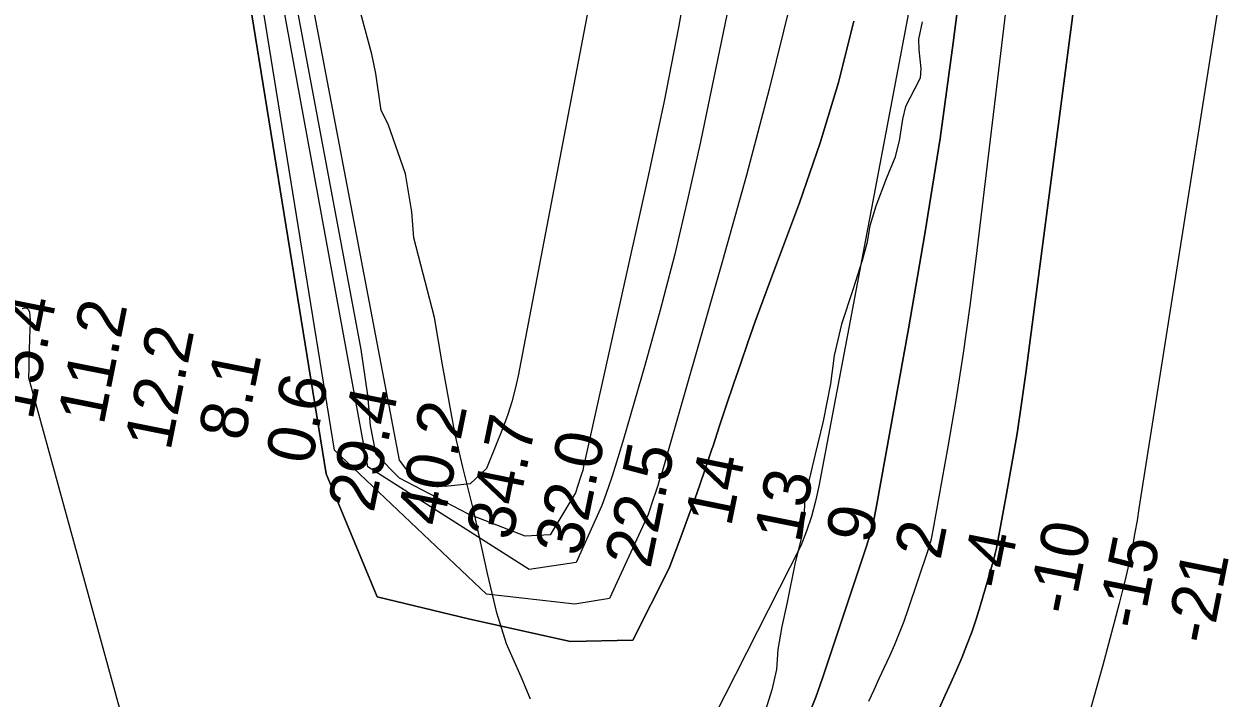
# Model space of a CAD drawing. Extents: x 3172297 to 3210190, y 958463 to 983887.
# Drawn here: x 3198976 to 3200657, y 974367 to 975323 of the extents above; entities that cross this region are included whole.
import ezdxf

# ---------------------------------------------------------------- set-up
doc = ezdxf.new("R2010")
doc.units = 0
for name, color, linetype in [('V-RIVR-EDGE', 7, 'Continuous'), ('V-RIVR-RANG', 7, 'Continuous'), ('V-TOPO-DPTH', 7, 'Continuous'), ('V-TOPO-MINR', 7, 'Continuous'), ('V-TOPO-WATR', 7, 'Continuous')]:
    doc.layers.add(name, color=color, linetype=linetype)

msp = doc.modelspace()

# ---------------------------------------------------------------- linework, layer by layer
at = {"layer": 'V-RIVR-EDGE'}
for points in [[(3199694.2, 974366), (3199680.9, 974398), (3199660.3, 974444.6), (3199646.7, 974488.5), (3199633.4, 974544.3), (3199614.2, 974632.7), (3199598.2, 974695.1), (3199587.6, 974741.1), (3199569.6, 974839.9), (3199558.2, 974906.9), (3199529.2, 975019.7), (3199526.3, 975056.8), (3199517, 975110.4), (3199492.5, 975180.9), (3199482.5, 975200.1), (3199475.3, 975252.8), (3199469.6, 975279.9), (3199450.6, 975350)], [(3200249.1, 975325.8), (3200243.8, 975301.4), (3200244.4, 975286.2), (3200247.1, 975260), (3200246.4, 975246.3), (3200238.8, 975231.7), (3200225.6, 975206.2), (3200221.3, 975188.2), (3200216.7, 975157.4), (3200210.5, 975133.1), (3200198.3, 975103.6), (3200183.5, 975064.9), (3200174.9, 975036.9), (3200170.9, 975012), (3200164.2, 974987.9), (3200151, 974946.2), (3200135, 974897.6), (3200124.5, 974853.1), (3200119.3, 974813.2), (3200109.1, 974760), (3200097.7, 974713.4), (3200082.9, 974651.3), (3200081.6, 974621.8), (3200078.2, 974595.3), (3200069.3, 974559.7), (3200057.6, 974501.2), (3200050.5, 974469.3), (3200044.9, 974436.4), (3200042.7, 974408.1), (3200036, 974379.4), (3200022.4, 974335.3)]]:
    msp.add_lwpolyline(points, dxfattribs=at)
at = {"layer": 'V-TOPO-DPTH'}
for points in [[(3199890.6, 974551.9), (3199839.1, 974449.8), (3199751.1, 974448), (3199608.2, 974479.6), (3199477.2, 974511.1), (3199405, 974685.5), (3199223.6, 975805.7), (3199224, 975811.8), (3199224.4, 975818), (3199051.2, 976803.9)], [(3199051.2, 976803.9), (3199224.4, 975818), (3199224, 975811.8), (3199223.6, 975805.7), (3199405, 974685.5), (3199477.2, 974511.1), (3199608.2, 974479.6), (3199751.1, 974448), (3199839.1, 974449.8), (3199890.6, 974551.9)], [(3199795.4, 974640.7), (3199759.1, 974559.6), (3199692.5, 974549.9), (3199463.8, 974695.2), (3199253.4, 975844.4), (3199073.4, 976782.3)], [(3200134.5, 976566.4), (3200058.7, 975776.2), (3200056.1, 975753.2), (3200053, 975730.3), (3200049.2, 975707.5), (3200044.8, 975684.8), (3199934.9, 975156), (3199917.3, 975076.2), (3199898.6, 974996.7), (3199878, 974917.6), (3199856.3, 974838.8), (3199826.2, 974734.6), (3199818.2, 974708.3), (3199809.9, 974682.1), (3199801, 974656.1), (3199795.4, 974640.7)], [(3200395.1, 976363.1), (3200388.3, 976275.1), (3200344.8, 975739), (3200343.3, 975721.5), (3200341.6, 975704), (3200339.8, 975686.5), (3200337.9, 975669.1), (3200310.4, 975432), (3200293.3, 975296.3), (3200274.5, 975160.7), (3200253.1, 975025.6), (3200230, 974890.7), (3200184.1, 974637.3), (3200181.1, 974622.4), (3200177.7, 974607.7), (3200173.6, 974593.2), (3200169.1, 974578.7), (3200108.1, 974396), (3200098.3, 974368.9), (3200087.8, 974342.2)], [(3200087.8, 974342.2), (3200098.3, 974368.9), (3200108.1, 974396), (3200169.1, 974578.7), (3200173.6, 974593.2), (3200177.7, 974607.7), (3200181.1, 974622.4), (3200184.1, 974637.3), (3200230, 974890.7), (3200253.1, 975025.6), (3200274.5, 975160.7), (3200293.3, 975296.3), (3200310.4, 975432), (3200337.9, 975669.1), (3200339.8, 975686.5), (3200341.6, 975704), (3200343.3, 975721.5), (3200344.8, 975739), (3200388.3, 976275.1), (3200395.1, 976363.1)], [(3200273.7, 974353.9), (3200281.8, 974371.6), (3200289.8, 974389.3), (3200297.6, 974407.1), (3200305.3, 974424.9), (3200312.5, 974442.9), (3200319.3, 974461.1), (3200325.5, 974479.4), (3200331.2, 974498), (3200350.6, 974564.7), (3200351.7, 974568.5), (3200352.7, 974572.4), (3200353.5, 974576.2), (3200354.3, 974580.1), (3200368.8, 974657.3), (3200376.4, 974699.8), (3200383.6, 974742.5), (3200390, 974785.2), (3200396, 974828), (3200508.3, 975686.3)], [(3200273.7, 974353.9), (3200281.8, 974371.6), (3200289.8, 974389.3), (3200297.6, 974407.1), (3200305.3, 974424.9), (3200312.5, 974442.9), (3200319.3, 974461.1), (3200325.5, 974479.4), (3200331.2, 974498), (3200350.6, 974564.7), (3200351.7, 974568.5), (3200352.7, 974572.4), (3200353.5, 974576.2), (3200354.3, 974580.1), (3200368.8, 974657.3), (3200376.4, 974699.8), (3200383.6, 974742.5), (3200390, 974785.2), (3200396, 974828), (3200508.3, 975686.3)], [(3200717, 975655.9), (3200556.3, 974636.3), (3200553.5, 974619.4), (3200550.6, 974602.4), (3200547.4, 974585.6), (3200544, 974568.7), (3200540.5, 974551.9), (3200536.7, 974535.2), (3200532.6, 974518.5), (3200528.4, 974501.9), (3200521.3, 974474.6), (3200513.2, 974444.4), (3200505.1, 974414.2), (3200496.6, 974384.1), (3200488.1, 974354)], [(3200717, 975655.9), (3200556.3, 974636.3), (3200553.5, 974619.4), (3200550.6, 974602.4), (3200547.4, 974585.6), (3200544, 974568.7), (3200540.5, 974551.9), (3200536.7, 974535.2), (3200532.6, 974518.5), (3200528.4, 974501.9), (3200521.3, 974474.6), (3200513.2, 974444.4), (3200505.1, 974414.2), (3200496.6, 974384.1), (3200488.1, 974354)], [(3200152.4, 975326.8), (3200130.7, 975240), (3200104.5, 975154.3), (3200075.3, 975069.6), (3200034.3, 974959.8), (3200023.4, 974930.5), (3200012.8, 974901.1), (3200002.3, 974871.7), (3199992.1, 974842.2), (3199982, 974812.6), (3199972, 974783.1), (3199962.1, 974753.4), (3199952.4, 974723.8), (3199951.2, 974720.3), (3199940.8, 974689), (3199930, 974657.8), (3199918.8, 974626.8), (3199907.3, 974595.8), (3199890.6, 974551.9)], [(3199890.6, 974551.9), (3199907.3, 974595.8), (3199918.8, 974626.8), (3199930, 974657.8), (3199940.8, 974689), (3199951.2, 974720.3), (3199952.4, 974723.8), (3199962.1, 974753.4), (3199972, 974783.1), (3199982, 974812.6), (3199992.1, 974842.2), (3200002.3, 974871.7), (3200012.8, 974901.1), (3200023.4, 974930.5), (3200034.3, 974959.8), (3200075.3, 975069.6), (3200104.5, 975154.3), (3200130.7, 975240), (3200152.4, 975326.8)], [(3198974, 974919.6), (3198977.7, 974920.5), (3198980.8, 974920.1), (3198983, 974918), (3198984.7, 974914.6), (3198985.1, 974908.7), (3198985.4, 974902.8), (3198985.4, 974897), (3198985.2, 974891.1), (3198984.6, 974875.8), (3198984.1, 974862.3), (3198983.7, 974848.8), (3198983.4, 974835.3), (3198983.3, 974821.8), (3199192.6, 974059.2), (3199293.5, 973493.1)], [(3198974, 974919.6), (3198977.7, 974920.5), (3198980.8, 974920.1), (3198983, 974918), (3198984.7, 974914.6), (3198985.1, 974908.7), (3198985.4, 974902.8), (3198985.4, 974897), (3198985.2, 974891.1), (3198984.6, 974875.8), (3198984.1, 974862.3), (3198983.7, 974848.8), (3198983.4, 974835.3), (3198983.3, 974821.8), (3199192.6, 974059.2), (3199293.5, 973493.1)]]:
    msp.add_lwpolyline(points, dxfattribs=at)
at = {"layer": 'V-TOPO-MINR'}
for points in [[(3199860.9, 974627.9), (3199806, 974508.6), (3199757, 974500.9), (3199631.8, 974514.8), (3199416.8, 974718.8), (3199237.3, 975829.6), (3199061.1, 976794.1)], [(3200357.2, 976794.3), (3200327.6, 976202.8), (3200322.9, 976120.4), (3200317.7, 976038), (3200311.4, 975955.6), (3200304.5, 975873.3), (3200296.8, 975787.7), (3200293, 975748.2), (3200289, 975708.8), (3200284.5, 975669.5), (3200279.7, 975630.1), (3200274.4, 975590.9), (3200268.6, 975551.7), (3200262.1, 975512.6), (3200255.1, 975473.6), (3200102.8, 974668.1), (3200098, 974646.5), (3200092.3, 974625.2), (3200085.2, 974604.2), (3200077.2, 974583.6), (3199615.4, 973673.5)], [(3199795.4, 974640.7), (3199759.1, 974559.6), (3199692.5, 974549.9), (3199463.8, 974695.2), (3199253.4, 975844.4), (3199073.4, 976782.3)], [(3199757.9, 974658.6), (3199722, 974598.8), (3199686.7, 974596.9), (3199606.5, 974628.4), (3199508.8, 974679.5), (3199475.5, 974712.8), (3199467.8, 974753.9), (3199463.9, 974797), (3199454.3, 974861.7), (3199272.6, 975832.1), (3199272.9, 975862.9), (3199088.2, 976768.4)], [(3199508.9, 974704.9), (3199297.4, 975814.8), (3199297.3, 975830.7), (3199105.8, 976752.1)], [(3200134.5, 976566.4), (3200058.7, 975776.2), (3200056.1, 975753.2), (3200053, 975730.3), (3200049.2, 975707.5), (3200044.8, 975684.8), (3199934.9, 975156), (3199917.3, 975076.2), (3199898.6, 974996.7), (3199878, 974917.6), (3199856.3, 974838.8), (3199826.2, 974734.6), (3199818.2, 974708.3), (3199809.9, 974682.1), (3199801, 974656.1), (3199795.4, 974640.7)], [(3200006.4, 976409.8), (3199974.1, 975800.1), (3199972, 975769), (3199969.3, 975737.9), (3199965.7, 975706.9), (3199961.5, 975675.9), (3199939.2, 975527.5), (3199922.3, 975422.6), (3199904, 975317.9), (3199883.5, 975213.7), (3199861.5, 975109.7), (3199771, 974701.8), (3199769.6, 974696.1), (3199768.2, 974690.4), (3199766.5, 974684.8), (3199764.7, 974679.2), (3199757.9, 974658.6)], [(3200395.1, 976363.1), (3200388.3, 976275.1), (3200344.8, 975739), (3200343.3, 975721.5), (3200341.6, 975704), (3200339.8, 975686.5), (3200337.9, 975669.1), (3200310.4, 975432), (3200293.3, 975296.3), (3200274.5, 975160.7), (3200253.1, 975025.6), (3200230, 974890.7), (3200184.1, 974637.3), (3200181.1, 974622.4), (3200177.7, 974607.7), (3200173.6, 974593.2), (3200169.1, 974578.7), (3200108.1, 974396), (3200098.3, 974368.9), (3200087.8, 974342.2)], [(3200192.2, 976345.6), (3200186.4, 976254), (3200148.9, 975760.1), (3200147, 975741), (3200144.6, 975722), (3200141.4, 975703.1), (3200137.6, 975684.3), (3200091.1, 975475.7), (3200062.5, 975352.9), (3200032.5, 975230.5), (3200000.2, 975108.6), (3199966.5, 974987.1), (3199880.6, 974688.4), (3199877.7, 974678.6), (3199874.7, 974668.9), (3199871.6, 974659.2), (3199868.3, 974649.5), (3199860.9, 974627.9)], [(3199874, 976299.3), (3199873.4, 976188.3), (3199870, 976077.3), (3199855.7, 975793), (3199854.1, 975770.8), (3199851.9, 975748.6), (3199848.8, 975726.5), (3199845, 975704.6), (3199676.9, 974824.4), (3199672.8, 974805.8), (3199668, 974787.4), (3199662.2, 974769.3), (3199655.7, 974751.4), (3199632.1, 974693), (3199608.6, 974671.5), (3199573.3, 974667.6), (3199528.3, 974679.4), (3199508.9, 974704.9)], [(3200409.7, 975694.2), (3200325.2, 974990.3), (3200316.6, 974923.4), (3200307.3, 974856.6), (3200296.7, 974790), (3200285.4, 974723.5), (3200264.3, 974605.4), (3200262.9, 974598.1), (3200261.2, 974590.8), (3200259.2, 974583.7), (3200257, 974576.6), (3200229, 974492.7), (3200223.1, 974476), (3200216.8, 974459.5), (3200210, 974443.2), (3200202.8, 974427), (3200195.4, 974411), (3200187.9, 974394.9), (3200180.5, 974378.9), (3200173.1, 974362.8)], [(3200508.3, 975686.3), (3200396, 974828), (3200390, 974785.2), (3200383.6, 974742.5), (3200376.4, 974699.8), (3200368.8, 974657.3), (3200354.3, 974580.1), (3200353.5, 974576.2), (3200352.7, 974572.4), (3200351.7, 974568.5), (3200350.6, 974564.7), (3200331.2, 974498), (3200325.5, 974479.4), (3200319.3, 974461.1), (3200312.5, 974442.9), (3200305.3, 974424.9), (3200297.6, 974407.1), (3200289.8, 974389.3), (3200281.8, 974371.6), (3200273.7, 974353.9)], [(3200717, 975655.9), (3200556.3, 974636.3), (3200553.5, 974619.4), (3200550.6, 974602.4), (3200547.4, 974585.6), (3200544, 974568.7), (3200540.5, 974551.9), (3200536.7, 974535.2), (3200532.6, 974518.5), (3200528.4, 974501.9), (3200521.3, 974474.6), (3200513.2, 974444.4), (3200505.1, 974414.2), (3200496.6, 974384.1), (3200488.1, 974354)]]:
    msp.add_lwpolyline(points, dxfattribs=at)
at = {"layer": 'V-TOPO-WATR'}
for points in [[(3199890.6, 974551.9), (3199839.1, 974449.8), (3199751.1, 974448), (3199608.2, 974479.6), (3199477.2, 974511.1), (3199405, 974685.5), (3199223.6, 975805.7), (3199224, 975811.8), (3199224.4, 975818), (3199051.2, 976803.9)], [(3200152.4, 975326.8), (3200130.7, 975240), (3200104.5, 975154.3), (3200075.3, 975069.6), (3200034.3, 974959.8), (3200023.4, 974930.5), (3200012.8, 974901.1), (3200002.3, 974871.7), (3199992.1, 974842.2), (3199982, 974812.6), (3199972, 974783.1), (3199962.1, 974753.4), (3199952.4, 974723.8), (3199951.2, 974720.3), (3199940.8, 974689), (3199930, 974657.8), (3199918.8, 974626.8), (3199907.3, 974595.8), (3199890.6, 974551.9)], [(3198974, 974919.6), (3198977.7, 974920.5), (3198980.8, 974920.1), (3198983, 974918), (3198984.7, 974914.6), (3198985.1, 974908.7), (3198985.4, 974902.8), (3198985.4, 974897), (3198985.2, 974891.1), (3198984.6, 974875.8), (3198984.1, 974862.3), (3198983.7, 974848.8), (3198983.4, 974835.3), (3198983.3, 974821.8), (3199192.6, 974059.2), (3199293.5, 973493.1)]]:
    msp.add_lwpolyline(points, dxfattribs=at)

# ---------------------------------------------------------------- texts
at = {"layer": 'V-RIVR-RANG'}
for s, rotation, p in [('15.4', 78.73, (3198988.8, 974760.1)), ('11.2', 78.73, (3199089.4, 974753)), ('12.2', 78.73, (3199184.1, 974716.6)), ('8.1', 78.73, (3199288.8, 974730.2)), ('0.6', 78.73, (3199384.1, 974696.7)), ('29.4', 78.4383, (3199471.9, 974629)), ('40.2', 78.4383, (3199570, 974609.2)), ('34.7', 78.4383, (3199668, 974589.4)), ('32.0', 78.4383, (3199765.4, 974566.8)), ('22.5', 78.4383, (3199864, 974549.8)), ('14', 78.4383, (3199978.2, 974609.1)), ('13', 78.73, (3200075.8, 974586.1)), ('9', 78.73, (3200177.5, 974584.7)), ('2', 78.73, (3200274.9, 974562)), ('-10', 78.73, (3200463.2, 974483.4)), ('-4', 78.73, (3200368.4, 974519.2)), ('-15', 78.73, (3200561.1, 974462.8)), ('-21', 78.73, (3200658.8, 974441.7))]:
    msp.add_text(s, height=67, rotation=rotation, dxfattribs=at).set_placement(p)

doc.saveas('drawing.dxf')
